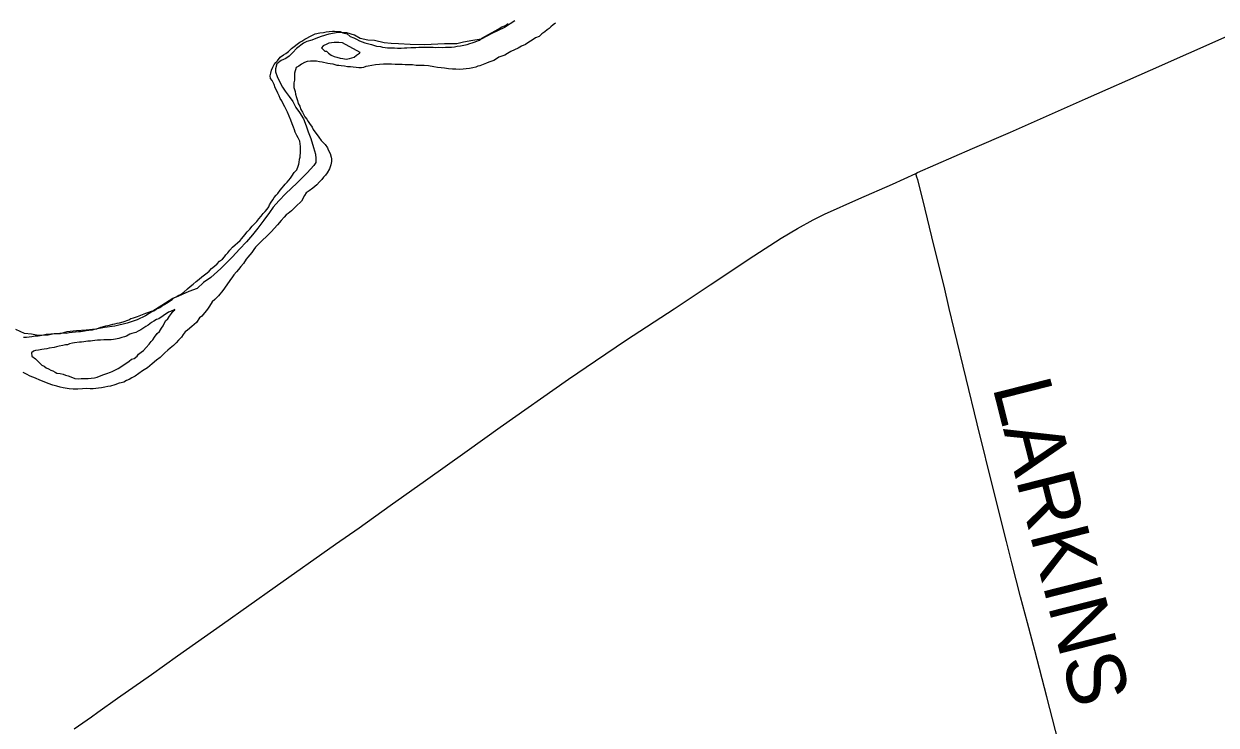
# Model space of a CAD drawing. Extents: x -1.4 to 35.4, y 0 to 22.
# Drawn here: x 20.949 to 22.111, y 15.379 to 16.062 of the extents above; entities that cross this region are included whole.
import ezdxf

# ---------------------------------------------------------------- set-up
doc = ezdxf.new("R2010")
doc.units = 0
for name, color, linetype in [('GM_X_County_Road', 7, 'Continuous'), ('GM_X_Major_River', 7, 'Continuous'), ('GM_X_Section', 7, 'Continuous'), ('GM_X_Township_Road', 7, 'Continuous'), ('GM_X_Township_Road_Text', 7, 'Continuous')]:
    doc.layers.add(name, color=color, linetype=linetype)

msp = doc.modelspace()

# ---------------------------------------------------------------- linework, layer by layer
at = {"layer": 'GM_X_County_Road'}
for points in [[(21.8183, 15.9165), (21.82, 15.9173), (21.8734, 15.9407), (21.9105, 15.9567), (21.9838, 15.9891), (22.0469, 16.017), (22.1218, 16.0503)], [(20.9981, 15.3753), (21.0148, 15.3869), (21.0212, 15.3914), (21.0402, 15.4051), (21.0733, 15.4283), (21.0986, 15.4463), (21.1427, 15.4774), (21.1939, 15.5137), (21.2528, 15.5554), (21.2757, 15.5713), (21.3061, 15.5928), (21.3406, 15.6172), (21.3809, 15.6462), (21.4133, 15.6693), (21.4799, 15.7161), (21.5061, 15.7339), (21.5364, 15.7544), (21.5827, 15.7847), (21.618, 15.808), (21.6603, 15.8362), (21.687, 15.8533), (21.7029, 15.8629), (21.7181, 15.8713), (21.7292, 15.8768), (21.7627, 15.8917), (21.7957, 15.9062), (21.8183, 15.9165)]]:
    msp.add_lwpolyline(points, dxfattribs=at)
at = {"layer": 'GM_X_Major_River'}
for points in [[(21.2128, 15.9589), (21.2117, 15.9615), (21.2106, 15.965), (21.2091, 15.9684), (21.2077, 15.9722), (21.2058, 15.9761), (21.2032, 15.9814), (21.2014, 15.9849), (21.2003, 15.9872), (21.1988, 15.9895), (21.1977, 15.9921), (21.1965, 15.9948), (21.1954, 15.9971), (21.194, 15.9998), (21.1929, 16.0032), (21.191, 16.007), (21.1895, 16.009), (21.1892, 16.0116), (21.1896, 16.0143), (21.1904, 16.0173), (21.1915, 16.02), (21.1931, 16.0226), (21.1946, 16.0245), (21.1962, 16.0263), (21.1989, 16.0297), (21.202, 16.032), (21.2042, 16.0335), (21.2069, 16.0353), (21.21, 16.0383), (21.2123, 16.0402), (21.2154, 16.0424), (21.2181, 16.0443), (21.22, 16.0454), (21.223, 16.0472), (21.2249, 16.0484), (21.2276, 16.0498), (21.2303, 16.0513), (21.233, 16.0524), (21.2375, 16.0535), (21.2409, 16.0538), (21.2436, 16.0545), (21.2467, 16.0549), (21.2497, 16.0552), (21.2516, 16.0552), (21.2546, 16.0548), (21.2573, 16.0547), (21.2599, 16.0536), (21.2641, 16.0524), (21.2671, 16.05), (21.2705, 16.0485), (21.2731, 16.0473), (21.2762, 16.0457), (21.2814, 16.0437), (21.2879, 16.0421), (21.2928, 16.0405), (21.2966, 16.0401), (21.2985, 16.0397), (21.3011, 16.0393), (21.3034, 16.0389), (21.3064, 16.0388), (21.3102, 16.0388), (21.3133, 16.0387), (21.3167, 16.0387), (21.3201, 16.039), (21.3224, 16.039), (21.3262, 16.0393), (21.3285, 16.0393), (21.3311, 16.0392), (21.3338, 16.0396), (21.3364, 16.0395), (21.3395, 16.0395), (21.3418, 16.0395), (21.3452, 16.0394), (21.3478, 16.0397), (21.3505, 16.0393), (21.3535, 16.0397), (21.3573, 16.0392), (21.36, 16.0396), (21.3626, 16.0395), (21.3657, 16.0395), (21.3687, 16.0398), (21.3714, 16.0406), (21.3744, 16.0409), (21.3779, 16.0416), (21.3809, 16.0423), (21.3836, 16.043), (21.3859, 16.0438), (21.3889, 16.0449), (21.3912, 16.0456), (21.3931, 16.0463), (21.3954, 16.0482), (21.3988, 16.0504), (21.4111, 16.0571), (21.4149, 16.0593), (21.4183, 16.0608), (21.421, 16.0626)], [(21.467, 16.0631), (21.465, 16.0612), (21.4627, 16.0594), (21.4608, 16.0579), (21.4589, 16.0564), (21.4566, 16.0545), (21.4539, 16.0527), (21.4512, 16.05), (21.4478, 16.0486), (21.4444, 16.0463), (21.4413, 16.0445), (21.4378, 16.0423), (21.434, 16.0404), (21.4306, 16.0386), (21.4272, 16.0371), (21.4237, 16.0352), (21.4203, 16.0334), (21.4176, 16.0319), (21.4149, 16.0308), (21.4119, 16.0297), (21.4096, 16.0282), (21.4069, 16.0267), (21.4042, 16.0256), (21.4023, 16.0249), (21.4, 16.0238), (21.3935, 16.0212), (21.3916, 16.0209), (21.3894, 16.0202), (21.3867, 16.0194), (21.3833, 16.0187), (21.3802, 16.0184), (21.3772, 16.0181), (21.3738, 16.0177), (21.37, 16.0182), (21.3666, 16.0182), (21.3628, 16.0186), (21.359, 16.0191), (21.3556, 16.0195), (21.3521, 16.0199), (21.3484, 16.0204), (21.3434, 16.0212), (21.3393, 16.0216)], [(21.2768, 16.0343), (21.2594, 16.0437), (21.256, 16.0441), (21.2515, 16.0442), (21.2488, 16.0438), (21.2461, 16.0435), (21.2442, 16.0424), (21.2408, 16.0409), (21.2392, 16.039), (21.2422, 16.0356), (21.2441, 16.0355), (21.246, 16.0336), (21.2486, 16.0317), (21.2513, 16.0305), (21.2539, 16.0297), (21.2573, 16.0289), (21.26, 16.0285), (21.263, 16.028), (21.2664, 16.0284), (21.2687, 16.0291), (21.271, 16.0298), (21.2733, 16.0317), (21.276, 16.0336), (21.2768, 16.0343)], [(21.3393, 16.0216), (21.3351, 16.0217), (21.3313, 16.0217), (21.3279, 16.0222), (21.3241, 16.0222), (21.3207, 16.0223), (21.3176, 16.0227), (21.3142, 16.0228), (21.3108, 16.0228), (21.3074, 16.0229), (21.3043, 16.0229), (21.2994, 16.023), (21.2956, 16.0226), (21.2918, 16.0223), (21.288, 16.0216), (21.2846, 16.0209), (21.2823, 16.0206), (21.28, 16.0198), (21.2781, 16.0195), (21.2754, 16.0195), (21.2728, 16.0199), (21.2701, 16.02), (21.2675, 16.0204), (21.2644, 16.0204), (21.2614, 16.0209), (21.2584, 16.0213), (21.2561, 16.0217), (21.2542, 16.0217), (21.2504, 16.0229), (21.2474, 16.0233), (21.2451, 16.0237), (21.2398, 16.025), (21.2372, 16.0254), (21.2341, 16.0258), (21.2322, 16.0258), (21.2304, 16.0259), (21.2285, 16.0259), (21.225, 16.0256), (21.2224, 16.0245), (21.2197, 16.023), (21.217, 16.0211), (21.2143, 16.0196), (21.2127, 16.0143), (21.2127, 16.0117), (21.2127, 16.0075), (21.2122, 16.0048), (21.2122, 16.0029), (21.2122, 16.0003), (21.2129, 15.9984), (21.2133, 15.9965), (21.2136, 15.9938), (21.2147, 15.9904), (21.2158, 15.9877), (21.2165, 15.9846), (21.218, 15.982), (21.2191, 15.9789), (21.2206, 15.9762), (21.2217, 15.9743), (21.2228, 15.9716), (21.2247, 15.9693), (21.2262, 15.967), (21.2273, 15.9651), (21.2299, 15.9616), (21.231, 15.9593), (21.2366, 15.9517), (21.2389, 15.9486), (21.2407, 15.9467), (21.2426, 15.9447), (21.2449, 15.9413), (21.2456, 15.9394), (21.2474, 15.9359), (21.2485, 15.9325), (21.2489, 15.9306), (21.2489, 15.9283), (21.2481, 15.9249), (21.2469, 15.9211), (21.2446, 15.917), (21.243, 15.9147), (21.2411, 15.9128), (21.2395, 15.9106), (21.2372, 15.9083), (21.2345, 15.9053), (21.2307, 15.902), (21.2272, 15.8994), (21.2242, 15.8975), (21.2226, 15.8949), (21.2195, 15.8896), (21.2142, 15.8844), (21.2099, 15.8802), (21.2065, 15.8776), (21.2046, 15.8761), (21.2026, 15.8739), (21.1999, 15.8705), (21.1961, 15.8664), (21.1899, 15.8596), (21.1772, 15.8469), (21.1749, 15.8446), (21.173, 15.8424), (21.1711, 15.8394), (21.1691, 15.8371), (21.1672, 15.8349)], [(21.008, 15.7631), (21.0099, 15.7634), (21.0122, 15.7638), (21.0141, 15.7641), (21.016, 15.7641), (21.0179, 15.7648), (21.0202, 15.7652), (21.024, 15.7666), (21.0267, 15.7674), (21.0289, 15.7681), (21.0324, 15.7688), (21.0358, 15.7695), (21.0377, 15.7699), (21.04, 15.7706), (21.0423, 15.7709), (21.0457, 15.772), (21.0476, 15.7724), (21.0495, 15.7731), (21.0514, 15.7738), (21.0533, 15.775), (21.056, 15.7757), (21.0579, 15.7764), (21.0598, 15.7771), (21.0678, 15.7804), (21.0709, 15.7812), (21.0735, 15.7823), (21.0758, 15.7826), (21.0781, 15.7841), (21.0816, 15.7859), (21.0842, 15.7878), (21.0862, 15.7889), (21.0881, 15.79), (21.0915, 15.7923), (21.0934, 15.7938), (21.0953, 15.7952), (21.0976, 15.7964), (21.0995, 15.7975), (21.1022, 15.7989), (21.1049, 15.8008), (21.1084, 15.8042), (21.111, 15.8064), (21.1141, 15.8087), (21.1168, 15.8113), (21.1199, 15.8135), (21.1226, 15.8158), (21.1252, 15.8176), (21.1275, 15.8195), (21.1295, 15.8214), (21.1318, 15.824), (21.1348, 15.8262), (21.1375, 15.8285), (21.1398, 15.8311), (21.1425, 15.8329), (21.1444, 15.8352), (21.146, 15.8371), (21.1479, 15.839), (21.1498, 15.8416), (21.1525, 15.8446), (21.1598, 15.8513), (21.1614, 15.8532), (21.1644, 15.8566), (21.1668, 15.8596), (21.1691, 15.8622), (21.1714, 15.8652), (21.1741, 15.8678), (21.176, 15.8697), (21.1779, 15.8723), (21.1802, 15.875), (21.1822, 15.8776), (21.1841, 15.8795), (21.186, 15.8817), (21.1876, 15.884), (21.1884, 15.8859), (21.1899, 15.8885), (21.1915, 15.8908), (21.193, 15.893), (21.1949, 15.8953), (21.1965, 15.8971), (21.1988, 15.9002), (21.2007, 15.9024), (21.2023, 15.9043), (21.2038, 15.9062), (21.2057, 15.908), (21.2073, 15.9099), (21.2088, 15.9118), (21.2103, 15.914), (21.2123, 15.9174), (21.215, 15.9201), (21.2165, 15.9235), (21.2169, 15.9254), (21.2173, 15.9272), (21.2178, 15.9303), (21.2182, 15.9322), (21.2182, 15.9341), (21.2186, 15.9363), (21.2187, 15.9428), (21.218, 15.9481), (21.2165, 15.9512), (21.215, 15.9535), (21.2135, 15.9566), (21.2128, 15.9589)], [(21.1672, 15.8349), (21.1657, 15.833), (21.163, 15.8289), (21.1606, 15.8258), (21.1583, 15.8228), (21.1564, 15.8206), (21.1537, 15.8176), (21.1522, 15.8157), (21.1498, 15.8123), (21.1468, 15.8078), (21.1429, 15.8025), (21.1387, 15.7973), (21.1352, 15.7935), (21.1325, 15.7913), (21.1298, 15.7872), (21.1279, 15.7841), (21.1225, 15.7774), (21.1202, 15.7759), (21.1174, 15.7714), (21.1128, 15.7673), (21.1086, 15.7639), (21.1063, 15.762), (21.1044, 15.7594), (21.1025, 15.7571), (21.0998, 15.7541), (21.0975, 15.7515), (21.0948, 15.7489), (21.0917, 15.7463), (21.0894, 15.7444), (21.0863, 15.7418), (21.0844, 15.7399), (21.0817, 15.7373), (21.0783, 15.7347), (21.074, 15.731), (21.0694, 15.7272), (21.0645, 15.7243), (21.061, 15.7216), (21.0576, 15.719), (21.0541, 15.7172), (21.0518, 15.7157), (21.0492, 15.7146), (21.0465, 15.7131), (21.0438, 15.7124), (21.0419, 15.712), (21.0377, 15.7106), (21.0335, 15.7091), (21.0309, 15.7088), (21.0278, 15.7081), (21.0248, 15.7077), (21.0217, 15.7074), (21.0191, 15.707), (21.0164, 15.7067), (21.0137, 15.7067), (21.0103, 15.7068), (21.0062, 15.7065), (21.0016, 15.7062), (20.997, 15.7062), (20.9932, 15.7067), (20.9872, 15.7075), (20.9845, 15.7083), (20.9811, 15.7091), (20.9773, 15.7103), (20.9728, 15.7119), (20.9687, 15.7135), (20.9645, 15.7151), (20.9603, 15.717), (20.9551, 15.719), (20.9517, 15.7209), (20.9483, 15.7225)], [(21.096, 15.7839), (21.0918, 15.782), (21.0899, 15.7813), (21.0849, 15.7779), (21.0807, 15.7749), (21.0784, 15.7742), (21.0757, 15.7727), (21.0734, 15.7712), (21.0703, 15.7686), (21.068, 15.7675), (21.0661, 15.766), (21.0631, 15.7642), (21.0604, 15.7627), (21.0581, 15.7616), (21.0543, 15.7605), (21.0524, 15.7598), (21.0489, 15.7579), (21.047, 15.7572), (21.0444, 15.7565), (21.0417, 15.7557), (21.0383, 15.755), (21.0364, 15.7547), (21.0341, 15.7543), (21.0322, 15.7544), (21.0295, 15.7544), (21.0269, 15.7544), (21.0238, 15.7541), (21.0208, 15.7541), (21.0181, 15.7538), (21.0159, 15.7535), (21.0139, 15.7531), (21.0113, 15.7531), (21.0075, 15.7524), (21.0052, 15.7521), (21.0033, 15.7521), (20.9984, 15.7514), (20.9965, 15.7511), (20.9934, 15.7504), (20.9915, 15.7496), (20.9896, 15.7496), (20.9869, 15.7489), (20.9835, 15.7482), (20.9808, 15.7475), (20.9786, 15.7468), (20.9736, 15.7461), (20.9713, 15.7457), (20.9687, 15.7454), (20.9664, 15.745), (20.9633, 15.7443), (20.9603, 15.744), (20.9584, 15.7433), (20.9565, 15.7418), (20.9568, 15.7383), (20.9602, 15.736), (20.9636, 15.7325), (20.9666, 15.7298), (20.9688, 15.7287), (20.9707, 15.7271), (20.973, 15.726), (20.9753, 15.7248), (20.9771, 15.724), (20.9794, 15.7228), (20.9813, 15.722), (20.9843, 15.7216), (20.9873, 15.7208), (20.9896, 15.72), (20.9923, 15.7192), (20.9949, 15.7184), (20.9987, 15.7168), (21.0021, 15.7164), (21.0048, 15.7168), (21.0074, 15.7167), (21.0097, 15.7167), (21.0116, 15.7167), (21.0146, 15.717), (21.0177, 15.7173), (21.0203, 15.7181), (21.0242, 15.7195), (21.0268, 15.7206), (21.0299, 15.7217), (21.0333, 15.7228), (21.0352, 15.7235), (21.0383, 15.725), (21.041, 15.7265), (21.0494, 15.7321), (21.0517, 15.7336), (21.054, 15.7354), (21.0566, 15.7361), (21.0593, 15.7384), (21.0609, 15.7403), (21.0632, 15.7425), (21.0655, 15.744), (21.0682, 15.747), (21.0712, 15.75), (21.0732, 15.7526), (21.0747, 15.7545), (21.0763, 15.7571), (21.079, 15.7605), (21.0813, 15.7624), (21.0832, 15.7658)], [(21.0832, 15.7658), (21.0848, 15.768), (21.0871, 15.7729), (21.0894, 15.7748), (21.0909, 15.7775), (21.0929, 15.7801), (21.0944, 15.7823), (21.096, 15.7835), (21.096, 15.7838), (21.096, 15.7839)], [(20.9487, 15.7571), (20.9517, 15.757), (20.9567, 15.7577), (20.9601, 15.7581), (20.9628, 15.7584), (20.965, 15.7587), (20.9681, 15.7591), (20.9708, 15.7598), (20.973, 15.7598), (20.9753, 15.7601), (20.9787, 15.7604), (20.9814, 15.7604), (20.9841, 15.7607), (20.9871, 15.7611), (20.9901, 15.761), (20.9932, 15.7614), (20.9962, 15.7617), (20.9993, 15.7621), (21.0023, 15.7624), (21.0042, 15.7624), (21.008, 15.7631)]]:
    msp.add_lwpolyline(points, dxfattribs=at)
at = {"layer": 'GM_X_Section'}
msp.add_lwpolyline([(21.4276, 16.0651), (21.4173, 16.0588), (21.4051, 16.053), (21.3948, 16.0474), (21.3865, 16.046), (21.3774, 16.0443), (21.3709, 16.0429), (21.3588, 16.0427), (21.3394, 16.0418), (21.3254, 16.042), (21.3141, 16.0429), (21.3069, 16.043), (21.3001, 16.0439), (21.2907, 16.0459), (21.2842, 16.0464), (21.2767, 16.048), (21.2714, 16.0511), (21.2639, 16.0535), (21.2552, 16.054), (21.2461, 16.0522), (21.2388, 16.0501), (21.2335, 16.0479), (21.2297, 16.0464), (21.2248, 16.045), (21.2217, 16.0435), (21.2148, 16.0383), (21.211, 16.0342), (21.2075, 16.0308), (21.2044, 16.0286), (21.1999, 16.0264), (21.1957, 16.0234), (21.1941, 16.0185), (21.1944, 16.0155), (21.1959, 16.0109), (21.1981, 16.006), (21.201, 16.0006), (21.2036, 15.9968), (21.2077, 15.9915), (21.211, 15.9865), (21.214, 15.9808), (21.2177, 15.9758), (21.2214, 15.9697), (21.2243, 15.9628), (21.2261, 15.9571), (21.2287, 15.9506), (21.2312, 15.9419), (21.2334, 15.9354), (21.2337, 15.9309), (21.2336, 15.9271), (21.2317, 15.9241), (21.2252, 15.917), (21.2152, 15.9069), (21.2044, 15.8968), (21.1975, 15.8897), (21.1921, 15.8837), (21.1883, 15.8785), (21.1828, 15.871), (21.1771, 15.8631), (21.172, 15.8568), (21.1659, 15.8497), (21.1593, 15.8426), (21.1524, 15.8351), (21.1409, 15.8239), (21.1313, 15.815), (21.124, 15.8101), (21.1179, 15.8045), (21.1099, 15.8013), (21.0996, 15.7969), (21.0943, 15.7947), (21.087, 15.7902), (21.0774, 15.7839), (21.0675, 15.7776), (21.0595, 15.774), (21.0496, 15.7707), (21.0378, 15.7678), (21.0276, 15.7665), (21.0192, 15.7647), (21.0098, 15.7637), (21.0003, 15.7631), (20.9908, 15.7621), (20.9843, 15.7603), (20.9768, 15.76), (20.9726, 15.7589), (20.9631, 15.7587), (20.9563, 15.7599), (20.9495, 15.7604), (20.9412, 15.7643)], dxfattribs=at)
at = {"layer": 'GM_X_Township_Road'}
msp.add_lwpolyline([(21.9656, 15.3307), (21.9459, 15.4065), (21.9343, 15.4516), (21.927, 15.4786), (21.9204, 15.5039), (21.9119, 15.5369), (21.9067, 15.558), (21.8948, 15.6056), (21.8782, 15.6726), (21.8673, 15.7166), (21.8555, 15.7649), (21.8508, 15.7848), (21.8458, 15.8066), (21.8363, 15.8452), (21.825, 15.8911), (21.8202, 15.9103), (21.8194, 15.913), (21.8183, 15.9165)], dxfattribs=at)

# ---------------------------------------------------------------- texts
at = {"layer": 'GM_X_Township_Road_Text'}
msp.add_text('LARKINS', height=0.05682, rotation=284.2252, dxfattribs=at).set_placement((21.8928, 15.7086))

doc.saveas('drawing.dxf')
